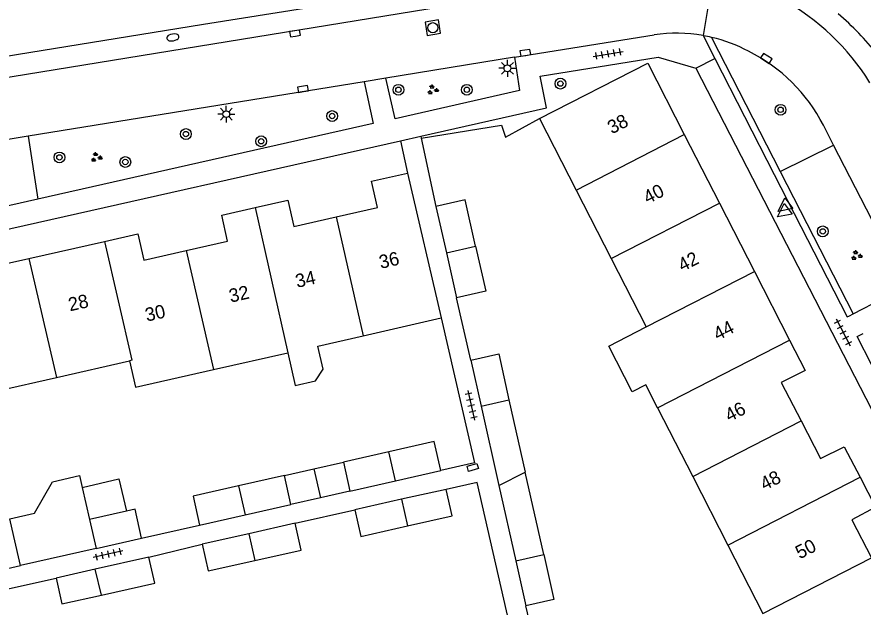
# Model space of a CAD drawing. Extents: x 137999 to 141000, y 397500 to 400501.
# Drawn here: x 138268.2 to 138331, y 400411.5 to 400455.3 of the extents above; entities that cross this region are included whole.
import ezdxf

# ---------------------------------------------------------------- set-up
doc = ezdxf.new("R2010")
doc.units = 0
for name, color, linetype in [('gg-afsc-erfafscheiding', 7, 'Continuous'), ('gg-afsc-muur', 7, 'Continuous'), ('gg-anno-huisnummerreeks BGT', 7, 'Continuous'), ('gg-bbg-bijgebouw', 7, 'Continuous'), ('gg-bbg-gedigitaliseerde bebouwing', 7, 'Continuous'), ('gg-bbg-gedigitaliseerde bijgebouw', 7, 'Continuous'), ('gg-bbg-hoofdgebouw', 7, 'Continuous'), ('gg-bbg-luifel en loopbrug', 7, 'Continuous'), ('gg-bbg-tussenscheiding', 7, 'Continuous'), ('gg-knt-verharding', 7, 'Continuous'), ('gt-grn-groengrens', 7, 'Continuous'), ('gt-grn-vlakafsluiter', 7, 'Continuous'), ('gt-grn-weggrens', 7, 'Continuous'), ('gt-symb-boom', 7, 'Continuous'), ('gt-symb-brandkraan', 7, 'Continuous'), ('gt-symb-groenvak', 7, 'Continuous'), ('gt-symb-kolk', 7, 'Continuous'), ('gt-symb-kolk center center', 7, 'Continuous'), ('gt-symb-lichtmast', 7, 'Continuous'), ('gt-symb-rioolschacht', 7, 'Continuous'), ('gt-symb-tegel verharding', 7, 'Continuous'), ('gt-symb-waterafsluiter', 7, 'Continuous')]:
    doc.layers.add(name, color=color, linetype=linetype)

# ---------------------------------------------------------------- blocks, each defined once
blk = doc.blocks.new('gt0-BOOM')
at = {"layer": 'gt-symb-boom'}
for radius in [0.4, 0.2]:
    blk.add_circle((0, 0), radius, dxfattribs=at)
blk = doc.blocks.new('gt0-GRVAK')
at = {"layer": 'gt-symb-groenvak'}
for p, q in [((-0.11, 0.189), (-0.228, 0.24)), ((-0.182, 0.153), (0.088, 0.153)), ((-0.091, 0.211), (-0.156, 0.322)), ((-0.047, 0.214), (-0.047, 0.393)), ((-0.004, 0.211), (0.061, 0.322)), ((0.015, 0.189), (0.133, 0.24)), ((0.262, -0.052), (0.197, 0.059)), ((0.305, -0.049), (0.305, 0.13)), ((0.349, -0.052), (0.414, 0.059)), ((-0.245, -0.228), (-0.363, -0.177)), ((-0.318, -0.264), (-0.047, -0.264)), ((-0.226, -0.206), (-0.291, -0.095)), ((-0.183, -0.203), (-0.183, -0.024)), ((-0.139, -0.206), (-0.074, -0.095)), ((-0.12, -0.228), (-0.002, -0.177)), ((0.243, -0.074), (0.125, -0.023)), ((0.17, -0.11), (0.441, -0.11)), ((0.368, -0.074), (0.486, -0.023))]:
    blk.add_line(p, q, dxfattribs=at)
blk = doc.blocks.new('gt0-RS')
at = {"layer": 'gt-symb-rioolschacht'}
blk.add_lwpolyline([(-0.5, -0.5), (0.5, -0.5), (0.5, 0.5), (-0.5, 0.5)], close=True, dxfattribs=at)
blk.add_circle((0, 0), 0.375, dxfattribs=at)
blk = doc.blocks.new('gt0-LMAST')
at = {"layer": 'gt-symb-lichtmast'}
for p, q in [((-0.182, 0.173), (-0.447, 0.438)), ((-0.005, 0.246), (-0.005, 0.621)), ((0.172, 0.173), (0.437, 0.438)), ((-0.255, -0.004), (-0.63, -0.004)), ((-0.182, -0.181), (-0.447, -0.446)), ((-0.005, -0.254), (-0.005, -0.629)), ((0.437, -0.446), (0.172, -0.181)), ((0.245, -0.004), (0.62, -0.004))]:
    blk.add_line(p, q, dxfattribs=at)
blk.add_circle((-0.005, -0.004), 0.25, dxfattribs=at)
blk = doc.blocks.new('gt0-KOLK')
at = {"layer": 'gt-symb-kolk'}
blk.add_lwpolyline([(0, 0), (0.375, 0), (0.375, 0.4), (-0.375, 0.4), (-0.375, 0), (0, 0)], dxfattribs=at)
blk = doc.blocks.new('gt0-TEG1')
at = {"layer": 'gt-symb-tegel verharding'}
for p, q in [((-1.125, 0), (1.125, 0)), ((-0.9, -0.25), (-0.9, 0.25)), ((-0.45, -0.25), (-0.45, 0.25)), ((0, -0.25), (0, 0.25)), ((0.45, -0.25), (0.45, 0.25)), ((0.9, -0.25), (0.9, 0.25))]:
    blk.add_line(p, q, dxfattribs=at)
blk = doc.blocks.new('gt0-BR')
at = {"layer": 'gt-symb-brandkraan'}
for centre, radius, start, end in [((-0.244, 0), 0.206, 107.56694, 252.43307), ((0.599, -2.664), 3, 106.89205, 107.56694), ((0, -0.691), 0.938, 73.10799, 106.89205), ((-0.599, -2.664), 3, 72.43309, 73.10799), ((0.244, 0), 0.206, 287.56695, 72.43309), ((0.599, 2.664), 3, 252.43307, 253.10797), ((0, 0.691), 0.938, 253.10797, 286.89206), ((-0.599, 2.664), 3, 286.89206, 287.56695)]:
    blk.add_arc(centre, radius, start, end, dxfattribs=at)
blk = doc.blocks.new('gt0-WAFSL')
at = {"layer": 'gt-symb-waterafsluiter'}
for p, q in [((-0.5, -0.333), (0, 0.667)), ((0, 0.667), (0.5, -0.333)), ((0.5, -0.333), (-0.5, -0.333))]:
    blk.add_line(p, q, dxfattribs=at)
blk = doc.blocks.new('gt0-KOLKCC')
at = {"layer": 'gt-symb-kolk center center'}
blk.add_lwpolyline([(-0.375, 0.2), (0.375, 0.2), (0.375, -0.2), (-0.375, -0.2)], close=True, dxfattribs=at)

msp = doc.modelspace()

# ---------------------------------------------------------------- linework, layer by layer
at = {"layer": 'gg-afsc-erfafscheiding'}
for p, q in [((138301.896, 400429.828), (138300.841, 400434.456)), ((138288.871, 400417.736), (138293.301, 400418.743)), ((138277.47, 400416.63), (138281.78, 400417.6)), ((138278.023, 400415.232), (138281.971, 400416.186)), ((138266.702, 400412.688), (138271.125, 400413.674)), ((138307.043, 400407.013), (138305.999, 400411.605))]:
    msp.add_line(p, q, dxfattribs=at)
for points in [[(138299.696, 400432.966), (138302.172, 400422.219), (138299.678, 400421.644)], [(138305.149, 400408.646), (138302.388, 400420.758), (138300.077, 400420.232)]]:
    msp.add_lwpolyline(points, dxfattribs=at)
at = {"layer": 'gg-afsc-muur'}
msp.add_line((138298.226, 400446.282), (138299.315, 400441.228), dxfattribs=at)
msp.add_lwpolyline([(138298.226, 400446.282), (138304.182, 400447.26), (138304.477, 400446.364), (138306.99, 400447.74)], dxfattribs=at)
at = {"layer": 'gg-bbg-bijgebouw'}
for p, q in [((138299.315, 400441.228), (138300.089, 400437.795)), ((138300.089, 400437.795), (138300.841, 400434.456)), ((138301.896, 400429.828), (138302.664, 400426.417)), ((138302.664, 400426.417), (138303.989, 400420.534)), ((138303.989, 400420.534), (138305.244, 400414.956)), ((138305.244, 400414.956), (138305.999, 400411.605))]:
    msp.add_line(p, q, dxfattribs=at)
for points in [[(138302.262, 400438.291), (138301.49, 400441.718), (138299.315, 400441.228)], [(138302.262, 400438.291), (138303.016, 400434.948), (138300.841, 400434.456)]]:
    msp.add_lwpolyline(points, dxfattribs=at)
at = {"layer": 'gg-bbg-gedigitaliseerde bebouwing'}
for p, q in [((138306.99, 400447.74), (138309.71, 400442.445)), ((138309.71, 400442.445), (138312.318, 400437.369)), ((138312.318, 400437.369), (138314.928, 400432.289)), ((138293.929, 400431.644), (138299.696, 400432.966)), ((138282.81, 400429.128), (138288.321, 400430.375)), ((138271.152, 400428.552), (138276.59, 400429.78)), ((138265.61, 400427.3), (138271.152, 400428.552)), ((138315.768, 400426.299), (138318.377, 400421.208)), ((138318.377, 400421.208), (138320.986, 400416.118)), ((138320.986, 400416.118), (138323.584, 400411.049))]:
    msp.add_line(p, q, dxfattribs=at)
for points in [[(138315.768, 400426.299), (138314.894, 400428.001), (138313.88, 400427.481), (138312.146, 400430.861), (138314.928, 400432.289)], [(138288.321, 400430.375), (138288.867, 400427.96), (138290.384, 400428.303), (138290.937, 400429.16), (138290.548, 400430.879), (138293.929, 400431.644)], [(138276.59, 400429.78), (138277.03, 400427.82), (138282.81, 400429.128)]]:
    msp.add_lwpolyline(points, dxfattribs=at)
at = {"layer": 'gg-bbg-gedigitaliseerde bijgebouw'}
for p, q in [((138304.731, 400426.88), (138305.944, 400421.512)), ((138295.829, 400423.033), (138292.46, 400422.27)), ((138292.46, 400422.27), (138292.94, 400420.12)), ((138288.07, 400421.28), (138284.679, 400420.514)), ((138288.55, 400419.13), (138288.07, 400421.28)), ((138296.321, 400420.885), (138299.678, 400421.644)), ((138307.319, 400415.422), (138305.944, 400421.512)), ((138292.94, 400420.12), (138296.321, 400420.885)), ((138273.072, 400420.399), (138273.61, 400418.009)), ((138300.077, 400420.232), (138296.752, 400419.518)), ((138296.752, 400419.518), (138293.301, 400418.743)), ((138285.171, 400418.366), (138288.55, 400419.13)), ((138276.356, 400418.627), (138273.61, 400418.009)), ((138281.78, 400417.6), (138285.171, 400418.366)), ((138288.871, 400417.736), (138285.422, 400416.961)), ((138285.422, 400416.961), (138281.971, 400416.186)), ((138268.483, 400414.598), (138267.999, 400416.755)), ((138274.101, 400415.866), (138277.47, 400416.63)), ((138274.101, 400415.866), (138268.483, 400414.598)), ((138278.023, 400415.232), (138274.022, 400414.328)), ((138274.022, 400414.328), (138271.125, 400413.674))]:
    msp.add_line(p, q, dxfattribs=at)
for points in [[(138301.896, 400429.828), (138303.984, 400430.299), (138304.731, 400426.88)], [(138299.678, 400421.644), (138299.192, 400423.794), (138295.829, 400423.033)], [(138267.999, 400416.755), (138267.704, 400418.072), (138269.521, 400418.479), (138270.864, 400420.812), (138272.877, 400421.265), (138273.072, 400420.399)], [(138284.679, 400420.514), (138281.3, 400419.75), (138281.78, 400417.6)], [(138297.218, 400417.537), (138300.52, 400418.274), (138300.077, 400420.232)], [(138277.47, 400416.63), (138276.99, 400418.77), (138276.356, 400418.627)], [(138293.301, 400418.743), (138293.751, 400416.763), (138297.218, 400417.537)], [(138285.871, 400414.976), (138289.321, 400415.746), (138288.871, 400417.736)], [(138281.971, 400416.186), (138282.421, 400414.206), (138285.871, 400414.976)], [(138274.498, 400412.411), (138278.461, 400413.296), (138278.023, 400415.232)], [(138307.319, 400415.422), (138308.076, 400412.074), (138305.999, 400411.605)], [(138271.125, 400413.674), (138271.561, 400411.756), (138274.498, 400412.411)]]:
    msp.add_lwpolyline(points, dxfattribs=at)
at = {"layer": 'gg-bbg-hoofdgebouw'}
for p, q in [((138317.74, 400446.565), (138320.346, 400441.483)), ((138297.2, 400443.7), (138299.696, 400432.966)), ((138320.346, 400441.483), (138322.949, 400436.405)), ((138269.11, 400437.371), (138274.716, 400438.633)), ((138263.569, 400436.124), (138269.11, 400437.371)), ((138322.949, 400436.405), (138325.555, 400431.322))]:
    msp.add_line(p, q, dxfattribs=at)
for points in [[(138306.99, 400447.74), (138315.03, 400451.85), (138317.74, 400446.565)], [(138291.922, 400440.461), (138294.98, 400441.16), (138294.54, 400443.1), (138297.2, 400443.7)], [(138285.912, 400441.145), (138288.32, 400441.69), (138288.77, 400439.74), (138291.922, 400440.461)], [(138280.773, 400437.954), (138283.84, 400438.65), (138283.42, 400440.58), (138285.912, 400441.145)], [(138274.716, 400438.633), (138277.19, 400439.19), (138277.63, 400437.24), (138280.773, 400437.954)], [(138325.555, 400431.322), (138326.71, 400429.07), (138324.94, 400428.18), (138326.406, 400425.323)], [(138326.406, 400425.323), (138327.84, 400422.53), (138329.62, 400423.41), (138330.788, 400421.149)], [(138330.788, 400421.149), (138331.94, 400418.92), (138330.18, 400417.98), (138331.632, 400415.171)]]:
    msp.add_lwpolyline(points, dxfattribs=at)
at = {"layer": 'gg-bbg-luifel en loopbrug'}
for p, q in [((138290.265, 400421.775), (138292.46, 400422.27)), ((138288.07, 400421.28), (138290.265, 400421.775)), ((138290.265, 400421.775), (138290.751, 400419.626)), ((138292.94, 400420.12), (138290.751, 400419.626)), ((138290.751, 400419.626), (138288.55, 400419.13)), ((138266.26, 400414.1), (138268.483, 400414.598))]:
    msp.add_line(p, q, dxfattribs=at)
msp.add_lwpolyline([(138273.072, 400420.399), (138275.798, 400421.032), (138276.356, 400418.627)], dxfattribs=at)
at = {"layer": 'gg-bbg-tussenscheiding'}
for p, q in [((138309.71, 400442.445), (138317.74, 400446.565)), ((138312.318, 400437.369), (138320.346, 400441.483)), ((138285.912, 400441.145), (138288.321, 400430.375)), ((138291.922, 400440.461), (138293.929, 400431.644)), ((138300.089, 400437.795), (138302.262, 400438.291)), ((138280.773, 400437.954), (138282.81, 400429.128)), ((138269.11, 400437.371), (138271.152, 400428.552)), ((138314.928, 400432.289), (138322.949, 400436.405)), ((138315.768, 400426.299), (138325.555, 400431.322)), ((138302.664, 400426.417), (138304.731, 400426.88)), ((138318.377, 400421.208), (138326.406, 400425.323)), ((138296.321, 400420.885), (138295.829, 400423.033)), ((138303.989, 400420.534), (138305.944, 400421.512)), ((138320.986, 400416.118), (138330.788, 400421.149)), ((138284.679, 400420.514), (138285.171, 400418.366)), ((138296.752, 400419.518), (138297.218, 400417.537)), ((138273.61, 400418.009), (138274.101, 400415.866)), ((138285.422, 400416.961), (138285.871, 400414.976)), ((138305.244, 400414.956), (138307.319, 400415.422)), ((138323.584, 400411.049), (138331.632, 400415.171)), ((138274.498, 400412.411), (138274.022, 400414.328))]:
    msp.add_line(p, q, dxfattribs=at)
msp.add_lwpolyline([(138274.716, 400438.633), (138276.76, 400429.82), (138276.59, 400429.78)], dxfattribs=at)
at = {"layer": 'gg-knt-verharding'}
for p, q in [((138315.194, 400458.551), (138241.576, 400446.553)), ((138305.135, 400452.285), (138315.51, 400453.95)), ((138319.139, 400453.897), (138320.014, 400452.19)), ((138319.178, 400453.89), (138319.139, 400453.897)), ((138305.135, 400452.285), (138295.605, 400450.74)), ((138320.014, 400452.19), (138324.415, 400443.604)), ((138318.608, 400451.469), (138338.821, 400412.229)), ((138295.605, 400450.74), (138293.998, 400450.48)), ((138293.998, 400450.48), (138269.065, 400446.438)), ((138328.826, 400445.765), (138328.068, 400447.243)), ((138269.065, 400446.438), (138267.416, 400446.171)), ((138269.065, 400446.438), (138269.788, 400441.761)), ((138251.626, 400435.971), (138296.676, 400446.103)), ((138296.676, 400446.103), (138297.2, 400443.7)), ((138334.197, 400435.288), (138328.826, 400445.765)), ((138324.864, 400443.824), (138330.277, 400433.264)), ((138330.277, 400433.264), (138334.197, 400435.288)), ((138330.006, 400433.124), (138330.277, 400433.264))]:
    msp.add_line(p, q, dxfattribs=at)
for points in [[(138315.48, 400460.03), (138282.06, 400454.715), (138241.322, 400448.116)], [(138305.135, 400452.285), (138305.529, 400449.817), (138296.288, 400447.734), (138295.605, 400450.74)], [(138298.19, 400446.443), (138307.519, 400448.541), (138307.043, 400450.879), (138315.816, 400452.309), (138318.608, 400451.469)], [(138293.998, 400450.48), (138294.669, 400447.369), (138269.788, 400441.761)], [(138324.415, 400443.604), (138329.833, 400433.035), (138330.006, 400433.124)], [(138269.788, 400441.761), (138245.809, 400436.357), (138244.389, 400442.437)], [(138340.15, 400412.91), (138330.577, 400431.586), (138331.023, 400431.813)]]:
    msp.add_lwpolyline(points, dxfattribs=at)
for centre, radius, start, end in [((138316.273, 400440.899), 17.965, 31.94326, 60.89026), ((138315.079, 400438.961), 21.73, 38.5753, 49.57693), ((138317.159, 400442.604), 11.465, 80.0565, 98.27006), ((138317.216, 400443.022), 11.044, 76.6435, 79.76554), ((138317.155, 400442.66), 11.41, 61.95251, 76.76672), ((138316.977, 400441.577), 12.455, 27.06129, 63.57215)]:
    msp.add_arc(centre, radius, start, end, dxfattribs=at)
at = {"layer": 'gt-grn-groengrens'}
for p, q in [((138319.767, 400453.767), (138324.864, 400443.824)), ((138324.864, 400443.824), (138328.826, 400445.765))]:
    msp.add_line(p, q, dxfattribs=at)
at = {"layer": 'gt-grn-vlakafsluiter'}
msp.add_line((138298.19, 400446.443), (138298.226, 400446.282), dxfattribs=at)
at = {"layer": 'gt-grn-weggrens'}
for p, q in [((138319.883, 400458.369), (138319.139, 400453.897)), ((138318.608, 400451.469), (138320.014, 400452.19)), ((138296.676, 400446.103), (138298.19, 400446.443))]:
    msp.add_line(p, q, dxfattribs=at)

# ---------------------------------------------------------------- block references
at = {"layer": 'gt-symb-boom'}
for p in [(138308.553, 400450.336), (138296.535, 400449.876), (138301.609, 400449.877), (138291.616, 400447.932), (138324.889, 400448.393), (138280.764, 400446.597), (138286.348, 400446.059), (138271.38, 400444.864), (138276.268, 400444.523), (138328.02, 400439.379)]:
    msp.add_blockref('gt0-BOOM', p, dxfattribs=at)
at = {"layer": 'gt-symb-brandkraan', "rotation": 9.151396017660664}
msp.add_blockref('gt0-BR', (138279.798, 400453.761), dxfattribs=at)
at = {"layer": 'gt-symb-groenvak'}
for p in [(138299.072, 400449.877), (138274.112, 400444.866), (138330.514, 400437.587)]:
    msp.add_blockref('gt0-GRVAK', p, dxfattribs=at)
at = {"layer": 'gt-symb-kolk'}
for p, rotation in [((138288.889, 400453.856), 9.264523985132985), ((138305.988, 400452.422), 9.264523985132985), ((138323.944, 400452.371), 146.91369260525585), ((138289.483, 400449.748), 9.264523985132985)]:
    msp.add_blockref('gt0-KOLK', p, dxfattribs=dict(at, rotation=rotation))
at = {"layer": 'gt-symb-kolk center center', "rotation": 15.551724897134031}
msp.add_blockref('gt0-KOLKCC', (138302.05, 400421.878), dxfattribs=at)
at = {"layer": 'gt-symb-lichtmast'}
for p in [(138304.623, 400451.475), (138283.766, 400448.078)]:
    msp.add_blockref('gt0-LMAST', p, dxfattribs=at)
at = {"layer": 'gt-symb-rioolschacht', "rotation": 9.264523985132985}
msp.add_blockref('gt0-RS', (138299.082, 400454.482), dxfattribs=at)
at = {"layer": 'gt-symb-tegel verharding'}
for p, rotation in [((138312.099, 400452.534), 9.500010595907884), ((138329.532, 400431.893), -62.48693881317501), ((138301.939, 400426.475), -77.22875743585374), ((138274.991, 400415.435), -167.28466301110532)]:
    msp.add_blockref('gt0-TEG1', p, dxfattribs=dict(at, rotation=rotation))
at = {"layer": 'gt-symb-waterafsluiter', "rotation": 127.28225519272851}
for p in [(138325.184, 400440.855), (138325.242, 400441.267)]:
    msp.add_blockref('gt0-WAFSL', p, dxfattribs=at)

# ---------------------------------------------------------------- texts
at = {"layer": 'gg-anno-huisnummerreeks BGT'}
for s, rotation, p in [('38', 27.1, (138312.369, 400446.568)), ('40', 27.1, (138315.028, 400441.384)), ('36', 12.9, (138295.224, 400436.596)), ('42', 27.1, (138317.601, 400436.366)), ('34', 12.9, (138289.016, 400435.185)), ('32', 12.8, (138284.087, 400434.09)), ('28', 12.7, (138272.161, 400433.445)), ('30', 12.8, (138277.867, 400432.681)), ('44', 27.1, (138320.22, 400431.256)), ('46', 27.2, (138321.085, 400425.228)), ('48', 27.2, (138323.697, 400420.14)), ('50', 27.3, (138326.317, 400415.052))]:
    msp.add_text(s, height=1, rotation=rotation, dxfattribs=at).set_placement(p)

doc.saveas('drawing.dxf')
